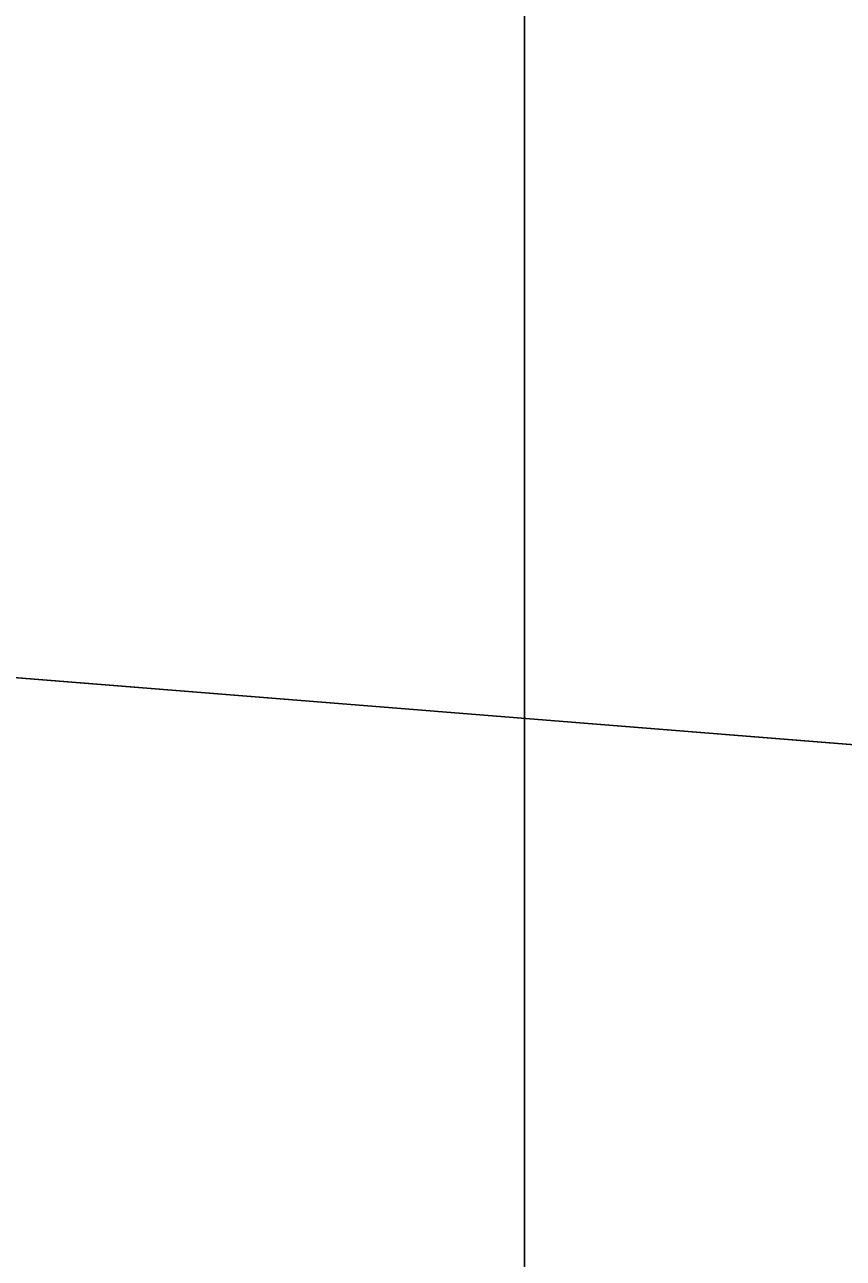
# Model space of a CAD drawing. Extents: x 1131015 to 1136271, y 133453 to 174329.
# Drawn here: x 1132360.124 to 1132360.667, y 158675.699 to 158676.518 of the extents above; entities that cross this region are included whole.
import ezdxf

# ---------------------------------------------------------------- set-up
doc = ezdxf.new("R2010")
doc.units = 0
for name, color, linetype in [('DESIGN - EARTHWORK - Shapes', 7, 'Continuous'), ('DESIGN - SHEET - Linework', 7, 'Continuous'), ('DESIGN - TYPICAL - Finished Grade and Subgrade', 7, 'Continuous')]:
    doc.layers.add(name, color=color, linetype=linetype)

msp = doc.modelspace()

# ---------------------------------------------------------------- linework, layer by layer
at = {"layer": 'DESIGN - EARTHWORK - Shapes'}
for points in [[(1132332.4556, 158678.29766), (1132340.4556, 158677.65766), (1132348.4556, 158677.01766), (1132352.4556, 158676.69766), (1132356.4556, 158676.37766), (1132358.4556, 158676.21766), (1132361.38407, 158675.98338), (1132369.32525, 158673.99809), (1132373.38407, 158672.98338)], [(1132332.4556, 158678.29766), (1132340.4556, 158677.65766), (1132348.4556, 158677.01766), (1132352.4556, 158676.69766), (1132356.4556, 158676.37766), (1132358.4556, 158676.21766), (1132361.38407, 158675.98338), (1132369.32525, 158673.99809), (1132361.38407, 158674.63338), (1132358.4556, 158674.86766), (1132356.4556, 158675.02766), (1132352.4556, 158675.34766), (1132348.4556, 158675.66766), (1132340.4556, 158676.30766), (1132332.4556, 158676.94766)], [(1132332.4556, 158678.29766), (1132340.4556, 158677.65766), (1132348.4556, 158677.01766), (1132352.4556, 158676.69766), (1132356.4556, 158676.37766), (1132358.4556, 158676.21766), (1132361.38407, 158675.98338), (1132369.32525, 158673.99809), (1132373.38407, 158672.98338)], [(1132332.4556, 158678.29766), (1132340.4556, 158677.65766), (1132348.4556, 158677.01766), (1132352.4556, 158676.69766), (1132356.4556, 158676.37766), (1132358.4556, 158676.21766), (1132361.38407, 158675.98338), (1132369.32525, 158673.99809), (1132361.38407, 158674.63338), (1132358.4556, 158674.86766), (1132356.4556, 158675.02766), (1132352.4556, 158675.34766), (1132348.4556, 158675.66766), (1132340.4556, 158676.30766), (1132332.4556, 158676.94766)], [(1132373.38407, 158672.98338), (1132369.32525, 158673.99809), (1132361.38407, 158675.98338), (1132358.4556, 158676.21766), (1132356.4556, 158676.37766), (1132352.4556, 158676.69766), (1132348.4556, 158677.01766), (1132340.4556, 158677.65766), (1132332.4556, 158678.29766)], [(1132332.4556, 158678.29766), (1132340.4556, 158677.65766), (1132348.4556, 158677.01766), (1132352.4556, 158676.69766), (1132356.4556, 158676.37766), (1132358.4556, 158676.21766), (1132361.38407, 158675.98338), (1132369.32525, 158673.99809), (1132361.38407, 158674.63338), (1132358.4556, 158674.86766), (1132356.4556, 158675.02766), (1132352.4556, 158675.34766), (1132348.4556, 158675.66766), (1132340.4556, 158676.30766), (1132332.4556, 158676.94766)], [(1132332.4556, 158678.29766), (1132340.4556, 158677.65766), (1132348.4556, 158677.01766), (1132352.4556, 158676.69766), (1132356.4556, 158676.37766), (1132358.4556, 158676.21766), (1132361.38407, 158675.98338), (1132369.32525, 158673.99809), (1132373.38407, 158672.98338)], [(1132332.4556, 158678.29766), (1132340.4556, 158677.65766), (1132348.4556, 158677.01766), (1132352.4556, 158676.69766), (1132356.4556, 158676.37766), (1132358.4556, 158676.21766), (1132361.38407, 158675.98338), (1132369.32525, 158673.99809), (1132361.38407, 158674.63338), (1132358.4556, 158674.86766), (1132356.4556, 158675.02766), (1132352.4556, 158675.34766), (1132348.4556, 158675.66766), (1132340.4556, 158676.30766), (1132332.4556, 158676.94766)], [(1132332.4556, 158678.29766), (1132340.4556, 158677.65766), (1132348.4556, 158677.01766), (1132352.4556, 158676.69766), (1132356.4556, 158676.37766), (1132358.4556, 158676.21766), (1132361.38407, 158675.98338), (1132369.32525, 158673.99809), (1132373.38407, 158672.98338)], [(1132332.4556, 158678.29766), (1132340.4556, 158677.65766), (1132348.4556, 158677.01766), (1132352.4556, 158676.69766), (1132356.4556, 158676.37766), (1132358.4556, 158676.21766), (1132361.38407, 158675.98338), (1132369.32525, 158673.99809), (1132361.38407, 158674.63338), (1132358.4556, 158674.86766), (1132356.4556, 158675.02766), (1132352.4556, 158675.34766), (1132348.4556, 158675.66766), (1132340.4556, 158676.30766), (1132332.4556, 158676.94766)], [(1132332.4556, 158678.29766), (1132340.4556, 158677.65766), (1132348.4556, 158677.01766), (1132352.4556, 158676.69766), (1132356.4556, 158676.37766), (1132358.4556, 158676.21766), (1132361.38407, 158675.98338), (1132369.32525, 158673.99809), (1132373.38407, 158672.98338)], [(1132332.4556, 158678.29766), (1132340.4556, 158677.65766), (1132348.4556, 158677.01766), (1132352.4556, 158676.69766), (1132356.4556, 158676.37766), (1132358.4556, 158676.21766), (1132361.38407, 158675.98338), (1132369.32525, 158673.99809), (1132361.38407, 158674.63338), (1132358.4556, 158674.86766), (1132356.4556, 158675.02766), (1132352.4556, 158675.34766), (1132348.4556, 158675.66766), (1132340.4556, 158676.30766), (1132332.4556, 158676.94766)], [(1132332.4556, 158678.29766), (1132340.4556, 158677.65766), (1132348.4556, 158677.01766), (1132352.4556, 158676.69766), (1132356.4556, 158676.37766), (1132358.4556, 158676.21766), (1132361.38407, 158675.98338), (1132369.32525, 158673.99809), (1132373.38407, 158672.98338)], [(1132332.4556, 158678.29766), (1132340.4556, 158677.65766), (1132348.4556, 158677.01766), (1132352.4556, 158676.69766), (1132356.4556, 158676.37766), (1132358.4556, 158676.21766), (1132361.38407, 158675.98338), (1132369.32525, 158673.99809), (1132361.38407, 158674.63338), (1132358.4556, 158674.86766), (1132356.4556, 158675.02766), (1132352.4556, 158675.34766), (1132348.4556, 158675.66766), (1132340.4556, 158676.30766), (1132332.4556, 158676.94766)], [(1132332.4556, 158678.29766), (1132340.4556, 158677.65766), (1132348.4556, 158677.01766), (1132352.4556, 158676.69766), (1132356.4556, 158676.37766), (1132358.4556, 158676.21766), (1132361.38407, 158675.98338), (1132369.32525, 158673.99809), (1132373.38407, 158672.98338)], [(1132332.4556, 158678.29766), (1132340.4556, 158677.65766), (1132348.4556, 158677.01766), (1132352.4556, 158676.69766), (1132356.4556, 158676.37766), (1132358.4556, 158676.21766), (1132361.38407, 158675.98338), (1132369.32525, 158673.99809), (1132361.38407, 158674.63338), (1132358.4556, 158674.86766), (1132356.4556, 158675.02766), (1132352.4556, 158675.34766), (1132348.4556, 158675.66766), (1132340.4556, 158676.30766), (1132332.4556, 158676.94766)], [(1132332.4556, 158678.29766), (1132340.4556, 158677.65766), (1132348.4556, 158677.01766), (1132352.4556, 158676.69766), (1132356.4556, 158676.37766), (1132358.4556, 158676.21766), (1132361.38407, 158675.98338), (1132369.32525, 158673.99809), (1132373.38407, 158672.98338)], [(1132332.4556, 158678.29766), (1132340.4556, 158677.65766), (1132348.4556, 158677.01766), (1132352.4556, 158676.69766), (1132356.4556, 158676.37766), (1132358.4556, 158676.21766), (1132361.38407, 158675.98338), (1132369.32525, 158673.99809), (1132361.38407, 158674.63338), (1132358.4556, 158674.86766), (1132356.4556, 158675.02766), (1132352.4556, 158675.34766), (1132348.4556, 158675.66766), (1132340.4556, 158676.30766), (1132332.4556, 158676.94766)], [(1132332.4556, 158678.29766), (1132340.4556, 158677.65766), (1132348.4556, 158677.01766), (1132352.4556, 158676.69766), (1132356.4556, 158676.37766), (1132358.4556, 158676.21766), (1132361.38407, 158675.98338), (1132369.32525, 158673.99809), (1132373.38407, 158672.98338)], [(1132332.4556, 158678.29766), (1132340.4556, 158677.65766), (1132348.4556, 158677.01766), (1132352.4556, 158676.69766), (1132356.4556, 158676.37766), (1132358.4556, 158676.21766), (1132361.38407, 158675.98338), (1132369.32525, 158673.99809), (1132361.38407, 158674.63338), (1132358.4556, 158674.86766), (1132356.4556, 158675.02766), (1132352.4556, 158675.34766), (1132348.4556, 158675.66766), (1132340.4556, 158676.30766), (1132332.4556, 158676.94766)], [(1132332.4556, 158678.29766), (1132340.4556, 158677.65766), (1132348.4556, 158677.01766), (1132352.4556, 158676.69766), (1132356.4556, 158676.37766), (1132358.4556, 158676.21766), (1132361.38407, 158675.98338), (1132369.32525, 158673.99809), (1132373.38407, 158672.98338)], [(1132332.4556, 158678.29766), (1132340.4556, 158677.65766), (1132348.4556, 158677.01766), (1132352.4556, 158676.69766), (1132356.4556, 158676.37766), (1132358.4556, 158676.21766), (1132361.38407, 158675.98338), (1132369.32525, 158673.99809), (1132361.38407, 158674.63338), (1132358.4556, 158674.86766), (1132356.4556, 158675.02766), (1132352.4556, 158675.34766), (1132348.4556, 158675.66766), (1132340.4556, 158676.30766), (1132332.4556, 158676.94766)], [(1132332.4556, 158678.29766), (1132340.4556, 158677.65766), (1132348.4556, 158677.01766), (1132352.4556, 158676.69766), (1132356.4556, 158676.37766), (1132358.4556, 158676.21766), (1132361.38407, 158675.98338), (1132369.32525, 158673.99809), (1132361.38407, 158674.63338), (1132358.4556, 158674.86766), (1132356.4556, 158675.02766), (1132352.4556, 158675.34766), (1132348.4556, 158675.66766), (1132340.4556, 158676.30766), (1132332.4556, 158676.94766)], [(1132373.38407, 158672.98338), (1132369.32525, 158673.99809), (1132361.38407, 158675.98338), (1132358.4556, 158676.21766), (1132356.4556, 158676.37766), (1132352.4556, 158676.69766), (1132348.4556, 158677.01766), (1132340.4556, 158677.65766), (1132332.4556, 158678.29766)], [(1132332.4556, 158678.29766), (1132340.4556, 158677.65766), (1132348.4556, 158677.01766), (1132352.4556, 158676.69766), (1132356.4556, 158676.37766), (1132358.4556, 158676.21766), (1132361.38407, 158675.98338), (1132369.32525, 158673.99809), (1132373.38407, 158672.98338)], [(1132332.4556, 158678.29766), (1132340.4556, 158677.65766), (1132348.4556, 158677.01766), (1132352.4556, 158676.69766), (1132356.4556, 158676.37766), (1132358.4556, 158676.21766), (1132361.38407, 158675.98338), (1132369.32525, 158673.99809), (1132361.38407, 158674.63338), (1132358.4556, 158674.86766), (1132356.4556, 158675.02766), (1132352.4556, 158675.34766), (1132348.4556, 158675.66766), (1132340.4556, 158676.30766), (1132332.4556, 158676.94766)], [(1132332.4556, 158678.29766), (1132340.4556, 158677.65766), (1132348.4556, 158677.01766), (1132352.4556, 158676.69766), (1132356.4556, 158676.37766), (1132358.4556, 158676.21766), (1132361.38407, 158675.98338), (1132369.32525, 158673.99809), (1132373.38407, 158672.98338)], [(1132332.4556, 158678.29766), (1132340.4556, 158677.65766), (1132348.4556, 158677.01766), (1132352.4556, 158676.69766), (1132356.4556, 158676.37766), (1132358.4556, 158676.21766), (1132361.38407, 158675.98338), (1132369.32525, 158673.99809), (1132361.38407, 158674.63338), (1132358.4556, 158674.86766), (1132356.4556, 158675.02766), (1132352.4556, 158675.34766), (1132348.4556, 158675.66766), (1132340.4556, 158676.30766), (1132332.4556, 158676.94766)], [(1132332.4556, 158678.29766), (1132340.4556, 158677.65766), (1132348.4556, 158677.01766), (1132352.4556, 158676.69766), (1132356.4556, 158676.37766), (1132358.4556, 158676.21766), (1132361.38407, 158675.98338), (1132369.32525, 158673.99809), (1132373.38407, 158672.98338)], [(1132332.4556, 158678.29766), (1132340.4556, 158677.65766), (1132348.4556, 158677.01766), (1132352.4556, 158676.69766), (1132356.4556, 158676.37766), (1132358.4556, 158676.21766), (1132361.38407, 158675.98338), (1132369.32525, 158673.99809), (1132361.38407, 158674.63338), (1132358.4556, 158674.86766), (1132356.4556, 158675.02766), (1132352.4556, 158675.34766), (1132348.4556, 158675.66766), (1132340.4556, 158676.30766), (1132332.4556, 158676.94766)], [(1132332.4556, 158678.29766), (1132340.4556, 158677.65766), (1132348.4556, 158677.01766), (1132352.4556, 158676.69766), (1132356.4556, 158676.37766), (1132358.4556, 158676.21766), (1132361.38407, 158675.98338), (1132369.32525, 158673.99809), (1132373.38407, 158672.98338)], [(1132332.4556, 158678.29766), (1132340.4556, 158677.65766), (1132348.4556, 158677.01766), (1132352.4556, 158676.69766), (1132356.4556, 158676.37766), (1132358.4556, 158676.21766), (1132361.38407, 158675.98338), (1132369.32525, 158673.99809), (1132361.38407, 158674.63338), (1132358.4556, 158674.86766), (1132356.4556, 158675.02766), (1132352.4556, 158675.34766), (1132348.4556, 158675.66766), (1132340.4556, 158676.30766), (1132332.4556, 158676.94766)], [(1132332.4556, 158678.29766), (1132340.4556, 158677.65766), (1132348.4556, 158677.01766), (1132352.4556, 158676.69766), (1132356.4556, 158676.37766), (1132358.4556, 158676.21766), (1132361.38407, 158675.98338), (1132369.32525, 158673.99809), (1132373.38407, 158672.98338)], [(1132332.4556, 158678.29766), (1132340.4556, 158677.65766), (1132348.4556, 158677.01766), (1132352.4556, 158676.69766), (1132356.4556, 158676.37766), (1132358.4556, 158676.21766), (1132361.38407, 158675.98338), (1132369.32525, 158673.99809), (1132361.38407, 158674.63338), (1132358.4556, 158674.86766), (1132356.4556, 158675.02766), (1132352.4556, 158675.34766), (1132348.4556, 158675.66766), (1132340.4556, 158676.30766), (1132332.4556, 158676.94766)], [(1132373.38407, 158672.98338), (1132369.32525, 158673.99809), (1132361.38407, 158675.98338), (1132358.4556, 158676.21766), (1132356.4556, 158676.37766), (1132352.4556, 158676.69766), (1132348.4556, 158677.01766), (1132340.4556, 158677.65766), (1132332.4556, 158678.29766)], [(1132332.4556, 158676.94766), (1132340.4556, 158676.30766), (1132348.4556, 158675.66766), (1132352.4556, 158675.34766), (1132356.4556, 158675.02766), (1132358.4556, 158674.86766), (1132361.38407, 158674.63338), (1132369.32525, 158673.99809), (1132361.38407, 158675.98338), (1132358.4556, 158676.21766), (1132356.4556, 158676.37766), (1132352.4556, 158676.69766), (1132348.4556, 158677.01766), (1132340.4556, 158677.65766), (1132332.4556, 158678.29766)]]:
    msp.add_lwpolyline(points, dxfattribs=at)
at = {"layer": 'DESIGN - SHEET - Linework'}
msp.add_line((1132360.4556, 158617.65538), (1132360.4556, 158827.65538), dxfattribs=at)
at = {"layer": 'DESIGN - TYPICAL - Finished Grade and Subgrade'}
msp.add_line((1132358.4556, 158676.21766), (1132361.38407, 158675.98338), dxfattribs=at)

doc.saveas('drawing.dxf')
